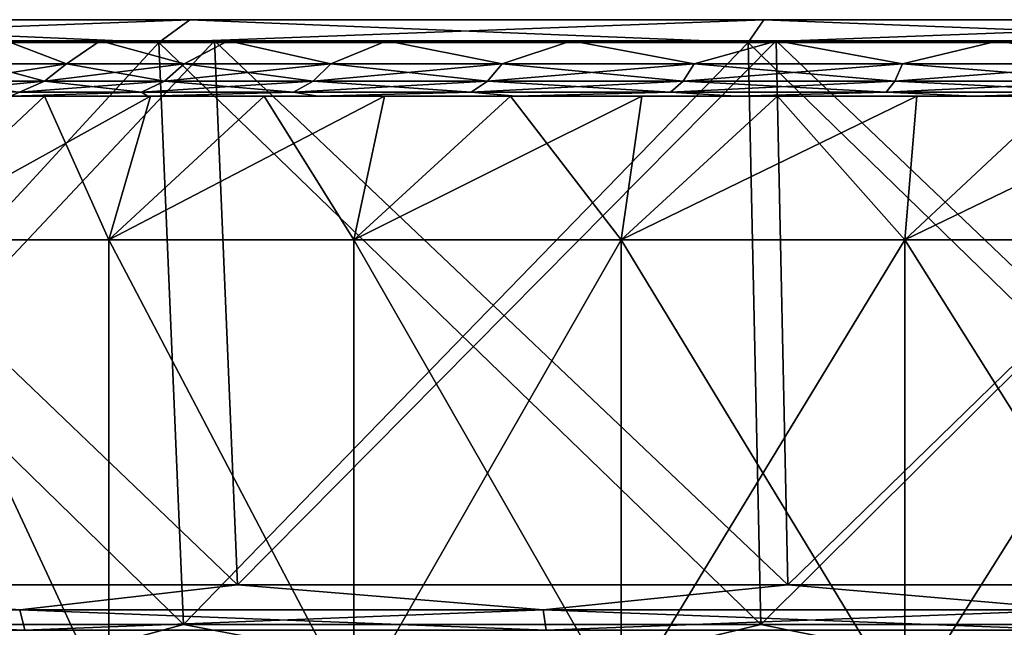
# Model space of a CAD drawing. Header units: metres. Extents: x -109 to 109, y -63 to 140.
# Tile 470 of 480: x 68 to 74, y 136 to 140. Entities that reach past the tile are written whole.
import ezdxf

# ---------------------------------------------------------------- set-up
doc = ezdxf.new("R2010")
doc.units = ezdxf.units.M
doc.layers.add('solid_502308_SW0001', color=7, linetype='CONTINUOUS')

msp = doc.modelspace()

# ---------------------------------------------------------------- linework, layer by layer
at = {"layer": 'solid_502308_SW0001'}
for points in [[(64.975258, 139.850006, -30.387999), (65.276901, 140, -29.592566), (68.925789, 140, -30.72962)], [(68.722321, 139.850006, -31.55563), (64.975258, 139.850006, -30.387999), (68.925789, 140, -30.72962)], [(64.975258, 139.850006, 30.387999), (68.722321, 139.850006, 31.55563), (65.276901, 140, 29.592566)], [(68.925789, 140, 30.72962), (68.925789, 140, -30.72962), (65.276901, 140, -29.592566)], [(65.276901, 140, 29.592566), (68.925789, 140, 30.72962), (65.276901, 140, -29.592566)], [(68.722321, 139.850006, 31.55563), (68.925789, 140, 30.72962), (65.276901, 140, 29.592566)], [(68.722321, 139.850006, -31.55563), (68.925789, 140, -30.72962), (72.684891, 140, -31.418518)], [(72.582481, 139.850006, -32.263031), (68.722321, 139.850006, -31.55563), (72.684891, 140, -31.418518)], [(68.722321, 139.850006, 31.55563), (72.582481, 139.850006, 32.263031), (68.925789, 140, 30.72962)], [(72.684891, 140, 31.418518), (72.684891, 140, -31.418518), (68.925789, 140, -30.72962)], [(68.925789, 140, 30.72962), (72.684891, 140, 31.418518), (68.925789, 140, -30.72962)], [(72.582481, 139.850006, 32.263031), (72.684891, 140, 31.418518), (68.925789, 140, 30.72962)], [(72.582481, 139.850006, -32.263031), (72.684891, 140, -31.418518), (76.5, 140, -31.649307)], [(76.5, 139.850006, -32.5), (72.582481, 139.850006, -32.263031), (76.5, 140, -31.649307)], [(72.582481, 139.850006, 32.263031), (76.5, 139.850006, 32.5), (72.684891, 140, 31.418518)], [(76.5, 140, 31.649307), (76.5, 140, -31.649307), (72.684891, 140, -31.418518)], [(72.684891, 140, 31.418518), (76.5, 140, 31.649307), (72.684891, 140, -31.418518)], [(76.5, 139.850006, 32.5), (76.5, 140, 31.649307), (72.684891, 140, 31.418518)], [(69.086128, 139.862152, -30.078773), (67.219551, 139.862152), (65.514671, 139.862152, -28.965849)], [(65.514671, 139.862152, 28.965849), (67.722427, 139.862152, 3.013439), (68.338104, 139.862152, 4.417013)], [(65.514671, 139.862152, 28.965849), (68.338104, 139.862152, 4.417013), (69.086128, 139.862152, 30.078773)], [(65.514671, 139.862152, 28.965849), (69.086128, 139.862152, 30.078773), (65.737572, 136.297623, 28.378193)], [(65.514671, 139.862152, -28.965849), (65.737579, 136.297623, -28.378197), (69.236664, 136.297623, -29.468555)], [(69.086128, 139.862152, -30.078773), (65.514671, 139.862152, -28.965849), (69.236664, 136.297623, -29.468555)], [(69.086128, 139.862152, 30.078773), (69.236656, 136.297623, 29.468554), (65.737572, 136.297623, 28.378193)], [(69.086128, 139.862152, -30.078773), (67.346146, 139.862152, -1.527612), (67.219551, 139.862152)], [(69.086128, 139.862152, -30.078773), (67.722427, 139.862152, -3.013439), (67.346146, 139.862152, -1.527612)], [(67.722427, 139.862152, 3.013439), (67.552391, 139.711517, 2.907254), (68.117348, 139.711517, 4.271174)], [(67.722427, 139.862152, -3.013439), (68.117348, 139.711517, -4.271174), (67.552391, 139.711517, -2.907254)], [(68.338104, 139.862152, 4.417013), (67.722427, 139.862152, 3.013439), (68.117348, 139.711517, 4.271174)], [(67.722427, 139.862152, -3.013439), (68.338104, 139.862152, -4.417013), (68.117348, 139.711517, -4.271174)], [(69.086128, 139.862152, -30.078773), (68.338104, 139.862152, -4.417013), (67.722427, 139.862152, -3.013439)], [(68.338104, 139.862152, 4.417013), (68.117348, 139.711517, 4.271174), (68.88871, 139.711517, 5.529924)], [(68.338104, 139.862152, -4.417013), (68.88871, 139.711517, -5.529924), (68.117348, 139.711517, -4.271174)], [(69.176384, 139.862152, 5.70011), (68.338104, 139.862152, 4.417013), (68.88871, 139.711517, 5.529924)], [(69.086128, 139.862152, 30.078773), (68.338104, 139.862152, 4.417013), (69.176384, 139.862152, 5.70011)], [(68.338104, 139.862152, -4.417013), (69.176384, 139.862152, -5.70011), (68.88871, 139.711517, -5.529924)], [(69.086128, 139.862152, -30.078773), (69.176384, 139.862152, -5.70011), (68.338104, 139.862152, -4.417013)], [(69.176384, 139.862152, 5.70011), (68.88871, 139.711517, 5.529924), (69.847488, 139.711517, 6.65251)], [(69.176384, 139.862152, -5.70011), (69.847488, 139.711517, -6.65251), (68.88871, 139.711517, -5.529924)], [(69.086128, 139.862152, 30.078773), (69.176384, 139.862152, 5.70011), (70.214447, 139.862152, 6.827773)], [(69.086128, 139.862152, 30.078773), (70.214447, 139.862152, 6.827773), (71.424034, 139.862152, 7.769256)], [(69.086128, 139.862152, 30.078773), (71.424034, 139.862152, 7.769256), (72.765762, 139.862152, 30.753113)], [(72.765762, 139.862152, -30.753113), (69.176384, 139.862152, -5.70011), (69.086128, 139.862152, -30.078773)], [(69.086128, 139.862152, 30.078773), (72.765762, 139.862152, 30.753113), (69.236656, 136.297623, 29.468554)], [(69.086128, 139.862152, -30.078773), (69.236664, 136.297623, -29.468555), (72.84166, 136.297623, -30.129192)], [(72.765762, 139.862152, -30.753113), (69.086128, 139.862152, -30.078773), (72.84166, 136.297623, -30.129192)], [(70.214447, 139.862152, 6.827773), (69.176384, 139.862152, 5.70011), (69.847488, 139.711517, 6.65251)], [(69.176384, 139.862152, -5.70011), (70.214447, 139.862152, -6.827773), (69.847488, 139.711517, -6.65251)], [(72.765762, 139.862152, -30.753113), (70.214447, 139.862152, -6.827773), (69.176384, 139.862152, -5.70011)], [(72.765762, 139.862152, 30.753113), (72.841644, 136.297623, 30.129192), (69.236656, 136.297623, 29.468554)], [(70.214447, 139.862152, 6.827773), (69.847488, 139.711517, 6.65251), (70.970078, 139.711517, 7.611288)], [(70.214447, 139.862152, -6.827773), (70.970078, 139.711517, -7.611288), (69.847488, 139.711517, -6.65251)], [(71.424034, 139.862152, 7.769256), (70.214447, 139.862152, 6.827773), (70.970078, 139.711517, 7.611288)], [(70.214447, 139.862152, -6.827773), (71.424034, 139.862152, -7.769256), (70.970078, 139.711517, -7.611288)], [(72.765762, 139.862152, -30.753113), (71.424034, 139.862152, -7.769256), (70.214447, 139.862152, -6.827773)], [(71.424034, 139.862152, 7.769256), (70.970078, 139.711517, 7.611288), (72.228828, 139.711517, 8.382651)], [(71.424034, 139.862152, -7.769256), (72.228828, 139.711517, -8.382651), (70.970078, 139.711517, -7.611288)], [(72.772163, 139.862152, 8.498822), (71.424034, 139.862152, 7.769256), (72.228828, 139.711517, 8.382651)], [(72.765762, 139.862152, 30.753113), (71.424034, 139.862152, 7.769256), (72.772163, 139.862152, 8.498822)], [(71.424034, 139.862152, -7.769256), (72.772163, 139.862152, -8.498822), (72.228828, 139.711517, -8.382651)], [(72.765762, 139.862152, -30.753113), (72.772163, 139.862152, -8.498822), (71.424034, 139.862152, -7.769256)], [(72.772163, 139.862152, 8.498822), (72.228828, 139.711517, 8.382651), (73.592743, 139.711517, 8.947606)], [(72.772163, 139.862152, -8.498822), (73.592743, 139.711517, -8.947606), (72.228828, 139.711517, -8.382651)], [(72.765762, 139.862152, 30.753113), (72.772163, 139.862152, 8.498822), (74.221886, 139.862152, 8.99649)], [(72.765762, 139.862152, 30.753113), (74.221886, 139.862152, 8.99649), (75.733673, 139.862152, 9.248745)], [(72.765762, 139.862152, 30.753113), (75.733673, 139.862152, 9.248745), (76.5, 139.862152, 30.979004)], [(76.5, 139.862152, -30.979004), (72.772163, 139.862152, -8.498822), (72.765762, 139.862152, -30.753113)], [(72.765762, 139.862152, 30.753113), (76.5, 139.862152, 30.979004), (72.841644, 136.297623, 30.129192)], [(72.765762, 139.862152, -30.753113), (72.84166, 136.297623, -30.129192), (76.5, 136.297623, -30.350481)], [(76.5, 139.862152, -30.979004), (72.765762, 139.862152, -30.753113), (76.5, 136.297623, -30.350481)], [(74.221886, 139.862152, 8.99649), (72.772163, 139.862152, 8.498822), (73.592743, 139.711517, 8.947606)], [(72.772163, 139.862152, -8.498822), (74.221886, 139.862152, -8.99649), (73.592743, 139.711517, -8.947606)], [(76.5, 139.862152, -30.979004), (74.221886, 139.862152, -8.99649), (72.772163, 139.862152, -8.498822)], [(76.5, 139.862152, 30.979004), (76.5, 136.297623, 30.350481), (72.841644, 136.297623, 30.129192)], [(74.221886, 139.862152, 8.99649), (73.592743, 139.711517, 8.947606), (75.028252, 139.711517, 9.292241)], [(74.221886, 139.862152, -8.99649), (75.028252, 139.711517, -9.292241), (73.592743, 139.711517, -8.947606)], [(75.733673, 139.862152, 9.248745), (74.221886, 139.862152, 8.99649), (75.028252, 139.711517, 9.292241)], [(74.221886, 139.862152, -8.99649), (75.733673, 139.862152, -9.248745), (75.028252, 139.711517, -9.292241)], [(76.5, 139.862152, -30.979004), (75.733673, 139.862152, -9.248745), (74.221886, 139.862152, -8.99649)], [(68.883133, 136.037155, 30.90284), (68.722321, 139.850006, 31.55563), (64.975258, 139.850006, 30.387999)], [(65.213737, 136.037155, 29.759409), (68.883133, 136.037155, 30.90284), (64.975258, 139.850006, 30.387999)], [(65.213737, 136.037155, -29.759409), (64.975258, 139.850006, -30.387999), (68.722321, 139.850006, -31.55563)], [(68.883133, 136.037155, -30.902838), (65.213737, 136.037155, -29.759409), (68.722321, 139.850006, -31.55563)], [(72.663597, 136.037155, 31.595633), (72.582481, 139.850006, 32.263031), (68.722321, 139.850006, 31.55563)], [(68.883133, 136.037155, 30.90284), (72.663597, 136.037155, 31.595633), (68.722321, 139.850006, 31.55563)], [(68.883133, 136.037155, -30.902838), (68.722321, 139.850006, -31.55563), (72.582481, 139.850006, -32.263031)], [(72.663597, 136.037155, -31.595633), (68.883133, 136.037155, -30.902838), (72.582481, 139.850006, -32.263031)], [(76.5, 136.037155, 31.827694), (76.5, 139.850006, 32.5), (72.582481, 139.850006, 32.263031)], [(72.663597, 136.037155, 31.595633), (76.5, 136.037155, 31.827694), (72.582481, 139.850006, 32.263031)], [(72.663597, 136.037155, -31.595633), (72.582481, 139.850006, -32.263031), (76.5, 139.850006, -32.5)], [(76.5, 136.037155, -31.827694), (72.663597, 136.037155, -31.595633), (76.5, 139.850006, -32.5)], [(67.399132, 139.596436, 2.957051), (67.973763, 139.596436, 4.344333), (67.552391, 139.711517, 2.907254)], [(67.399132, 139.596436, -2.957051), (67.552391, 139.711517, -2.907254), (68.117348, 139.711517, -4.271174)], [(67.973763, 139.596436, -4.344333), (67.399132, 139.596436, -2.957051), (68.117348, 139.711517, -4.271174)], [(67.973763, 139.596436, 4.344333), (68.117348, 139.711517, 4.271174), (67.552391, 139.711517, 2.907254)], [(67.973763, 139.596436, 4.344333), (68.758339, 139.596436, 5.624644), (68.117348, 139.711517, 4.271174)], [(67.973763, 139.596436, -4.344333), (68.117348, 139.711517, -4.271174), (68.88871, 139.711517, -5.529924)], [(68.758339, 139.596436, -5.624644), (67.973763, 139.596436, -4.344333), (68.88871, 139.711517, -5.529924)], [(68.758339, 139.596436, 5.624644), (68.88871, 139.711517, 5.529924), (68.117348, 139.711517, 4.271174)], [(68.758339, 139.596436, 5.624644), (69.733543, 139.596436, 6.766458), (68.88871, 139.711517, 5.529924)], [(68.758339, 139.596436, -5.624644), (68.88871, 139.711517, -5.529924), (69.847488, 139.711517, -6.65251)], [(69.733543, 139.596436, -6.766458), (68.758339, 139.596436, -5.624644), (69.847488, 139.711517, -6.65251)], [(69.733543, 139.596436, 6.766458), (69.847488, 139.711517, 6.65251), (68.88871, 139.711517, 5.529924)], [(69.733543, 139.596436, 6.766458), (70.875359, 139.596436, 7.741659), (69.847488, 139.711517, 6.65251)], [(69.733543, 139.596436, -6.766458), (69.847488, 139.711517, -6.65251), (70.970078, 139.711517, -7.611288)], [(70.875359, 139.596436, -7.741659), (69.733543, 139.596436, -6.766458), (70.970078, 139.711517, -7.611288)], [(70.875359, 139.596436, 7.741659), (70.970078, 139.711517, 7.611288), (69.847488, 139.711517, 6.65251)], [(70.875359, 139.596436, 7.741659), (72.15567, 139.596436, 8.526235), (70.970078, 139.711517, 7.611288)], [(70.875359, 139.596436, -7.741659), (70.970078, 139.711517, -7.611288), (72.228828, 139.711517, -8.382651)], [(72.15567, 139.596436, -8.526235), (70.875359, 139.596436, -7.741659), (72.228828, 139.711517, -8.382651)], [(72.15567, 139.596436, 8.526235), (72.228828, 139.711517, 8.382651), (70.970078, 139.711517, 7.611288)], [(72.15567, 139.596436, 8.526235), (73.542946, 139.596436, 9.100865), (72.228828, 139.711517, 8.382651)], [(72.15567, 139.596436, -8.526235), (72.228828, 139.711517, -8.382651), (73.592743, 139.711517, -8.947606)], [(73.542946, 139.596436, -9.100865), (72.15567, 139.596436, -8.526235), (73.592743, 139.711517, -8.947606)], [(73.542946, 139.596436, 9.100865), (73.592743, 139.711517, 8.947606), (72.228828, 139.711517, 8.382651)], [(73.542946, 139.596436, 9.100865), (75.003044, 139.596436, 9.451404), (73.592743, 139.711517, 8.947606)], [(73.542946, 139.596436, -9.100865), (73.592743, 139.711517, -8.947606), (75.028252, 139.711517, -9.292241)], [(75.003044, 139.596436, -9.451404), (73.542946, 139.596436, -9.100865), (75.028252, 139.711517, -9.292241)], [(75.003044, 139.596436, 9.451404), (75.028252, 139.711517, 9.292241), (73.592743, 139.711517, 8.947606)], [(67.223686, 139.52446, -3.014057), (67.399132, 139.596436, -2.957051), (67.973763, 139.596436, -4.344333)], [(67.809395, 139.52446, -4.428084), (67.223686, 139.52446, -3.014057), (67.973763, 139.596436, -4.344333)], [(67.809395, 139.52446, 4.428084), (67.973763, 139.596436, 4.344333), (67.399132, 139.596436, 2.957051)], [(67.809395, 139.52446, 4.428084), (68.609093, 139.52446, 5.733077), (67.973763, 139.596436, 4.344333)], [(67.809395, 139.52446, -4.428084), (67.973763, 139.596436, -4.344333), (68.758339, 139.596436, -5.624644)], [(68.609093, 139.52446, -5.733077), (67.809395, 139.52446, -4.428084), (68.758339, 139.596436, -5.624644)], [(68.609093, 139.52446, 5.733077), (68.758339, 139.596436, 5.624644), (67.973763, 139.596436, 4.344333)], [(68.609093, 139.52446, 5.733077), (69.603096, 139.52446, 6.896903), (68.758339, 139.596436, 5.624644)], [(68.609093, 139.52446, -5.733077), (68.758339, 139.596436, -5.624644), (69.733543, 139.596436, -6.766458)], [(69.603096, 139.52446, -6.896903), (68.609093, 139.52446, -5.733077), (69.733543, 139.596436, -6.766458)], [(69.603096, 139.52446, 6.896903), (69.733543, 139.596436, 6.766458), (68.758339, 139.596436, 5.624644)], [(69.603096, 139.52446, 6.896903), (70.766922, 139.52446, 7.890904), (69.733543, 139.596436, 6.766458)], [(69.603096, 139.52446, -6.896903), (69.733543, 139.596436, -6.766458), (70.875359, 139.596436, -7.741659)], [(70.766922, 139.52446, -7.890904), (69.603096, 139.52446, -6.896903), (70.875359, 139.596436, -7.741659)], [(70.766922, 139.52446, 7.890904), (70.875359, 139.596436, 7.741659), (69.733543, 139.596436, 6.766458)], [(70.766922, 139.52446, 7.890904), (72.071915, 139.52446, 8.690604), (70.875359, 139.596436, 7.741659)], [(70.766922, 139.52446, -7.890904), (70.875359, 139.596436, -7.741659), (72.15567, 139.596436, -8.526235)], [(72.071915, 139.52446, -8.690604), (70.766922, 139.52446, -7.890904), (72.15567, 139.596436, -8.526235)], [(72.071915, 139.52446, 8.690604), (72.15567, 139.596436, 8.526235), (70.875359, 139.596436, 7.741659)], [(72.071915, 139.52446, 8.690604), (73.485947, 139.52446, 9.276314), (72.15567, 139.596436, 8.526235)], [(72.071915, 139.52446, -8.690604), (72.15567, 139.596436, -8.526235), (73.542946, 139.596436, -9.100865)], [(73.485947, 139.52446, -9.276314), (72.071915, 139.52446, -8.690604), (73.542946, 139.596436, -9.100865)], [(73.485947, 139.52446, 9.276314), (73.542946, 139.596436, 9.100865), (72.15567, 139.596436, 8.526235)], [(73.485947, 139.52446, 9.276314), (74.97419, 139.52446, 9.63361), (73.542946, 139.596436, 9.100865)], [(73.485947, 139.52446, -9.276314), (73.542946, 139.596436, -9.100865), (75.003044, 139.596436, -9.451404)], [(74.97419, 139.52446, -9.63361), (73.485947, 139.52446, -9.276314), (75.003044, 139.596436, -9.451404)], [(74.97419, 139.52446, 9.63361), (75.003044, 139.596436, 9.451404), (73.542946, 139.596436, 9.100865)], [(68.649284, 139.5, -6.112981), (66.218407, 139.5, -6.300453), (65.75576, 139.5, -5.474374)], [(67.750168, 139.5, -4.737364), (68.649284, 139.5, -6.112981), (65.75576, 139.5, -5.474374)], [(68.6493, 139.5, 6.112996), (65.75576, 139.5, 5.474377), (66.218407, 139.5, 6.300456)], [(68.6493, 139.5, 6.112996), (67.750175, 139.5, 4.737379), (65.75576, 139.5, 5.474377)], [(69.762321, 139.5, -7.321613), (66.744438, 139.5, -7.087771), (66.218407, 139.5, -6.300453)], [(68.649284, 139.5, -6.112981), (69.762321, 139.5, -7.321613), (66.218407, 139.5, -6.300453)], [(68.6493, 139.5, 6.112996), (66.218407, 139.5, 6.300456), (66.744438, 139.5, 7.087773)], [(69.762321, 139.5, -7.321613), (67.330513, 139.5, -7.831189), (66.744438, 139.5, -7.087771)], [(69.762329, 139.5, 7.321627), (66.744438, 139.5, 7.087773), (67.330513, 139.5, 7.831191)], [(69.762329, 139.5, 7.321627), (68.6493, 139.5, 6.112996), (66.744438, 139.5, 7.087773)], [(67.973328, 139.5, 8.526622), (66.970421, 138.558502, 8.842347), (68.394737, 138.558502, 10.163891)], [(67.330513, 139.5, 7.831191), (66.970421, 138.558502, 8.842347), (67.973328, 139.5, 8.526622)], [(66.970421, 138.558502, -8.842345), (67.330513, 139.5, -7.831189), (67.97332, 139.5, -8.526619)], [(66.970421, 138.558502, -8.842345), (67.97332, 139.5, -8.526619), (68.668457, 139.5, -9.1692)], [(66.970421, 138.558502, -8.842345), (68.668457, 139.5, -9.1692), (68.394737, 138.558502, -10.16389)], [(71.058983, 139.5, -8.330533), (67.97332, 139.5, -8.526619), (67.330513, 139.5, -7.831189)], [(69.762321, 139.5, -7.321613), (71.058983, 139.5, -8.330533), (67.330513, 139.5, -7.831189)], [(71.058998, 139.5, 8.330544), (67.330513, 139.5, 7.831191), (67.973328, 139.5, 8.526622)], [(71.058998, 139.5, 8.330544), (69.762329, 139.5, 7.321627), (67.330513, 139.5, 7.831191)], [(68.609093, 139.52446, -5.733077), (68.649284, 139.5, -6.112981), (67.750168, 139.5, -4.737364)], [(68.609093, 139.52446, -5.733077), (67.750168, 139.5, -4.737364), (67.809395, 139.52446, -4.428084)], [(68.609093, 139.52446, 5.733077), (67.750175, 139.5, 4.737379), (68.6493, 139.5, 6.112996)], [(67.809395, 139.52446, 4.428084), (67.750175, 139.5, 4.737379), (68.609093, 139.52446, 5.733077)], [(72.504074, 139.5, -9.112355), (68.668457, 139.5, -9.1692), (67.97332, 139.5, -8.526619)], [(71.058983, 139.5, -8.330533), (72.504074, 139.5, -9.112355), (67.97332, 139.5, -8.526619)], [(67.973328, 139.5, 8.526622), (68.394737, 138.558502, 10.163891), (68.668457, 139.5, 9.169201)], [(72.504089, 139.5, 9.112363), (67.973328, 139.5, 8.526622), (68.668457, 139.5, 9.169201)], [(72.504089, 139.5, 9.112363), (71.058998, 139.5, 8.330544), (67.973328, 139.5, 8.526622)], [(69.412148, 139.5, 9.755502), (68.394737, 138.558502, 10.163891), (70.000046, 138.558502, 11.258359)], [(68.668457, 139.5, 9.169201), (68.394737, 138.558502, 10.163891), (69.412148, 139.5, 9.755502)], [(68.394737, 138.558502, -10.16389), (68.668457, 139.5, -9.1692), (69.41214, 139.5, -9.7555)], [(68.394737, 138.558502, -10.16389), (69.41214, 139.5, -9.7555), (70.199387, 139.5, -10.281528)], [(68.394737, 138.558502, -10.16389), (70.199387, 139.5, -10.281528), (70.000046, 138.558502, -11.258357)], [(68.609093, 139.52446, 5.733077), (68.6493, 139.5, 6.112996), (69.603096, 139.52446, 6.896903)], [(69.603096, 139.52446, -6.896903), (68.649284, 139.5, -6.112981), (68.609093, 139.52446, -5.733077)], [(69.603096, 139.52446, -6.896903), (69.762321, 139.5, -7.321613), (68.649284, 139.5, -6.112981)], [(69.603096, 139.52446, 6.896903), (68.6493, 139.5, 6.112996), (69.762329, 139.5, 7.321627)], [(74.058075, 139.5, -9.645689), (69.41214, 139.5, -9.7555), (68.668457, 139.5, -9.1692)], [(72.504074, 139.5, -9.112355), (74.058075, 139.5, -9.645689), (68.668457, 139.5, -9.1692)], [(74.05809, 139.5, 9.645694), (68.668457, 139.5, 9.169201), (69.412148, 139.5, 9.755502)], [(74.05809, 139.5, 9.645694), (72.504089, 139.5, 9.112363), (68.668457, 139.5, 9.169201)], [(82.800613, 139.5, -10.281528), (70.199387, 139.5, -10.281528), (69.41214, 139.5, -9.7555)], [(75.678566, 139.5, -9.91602), (82.800613, 139.5, -10.281528), (69.41214, 139.5, -9.7555)], [(74.058075, 139.5, -9.645689), (75.678566, 139.5, -9.91602), (69.41214, 139.5, -9.7555)], [(69.412148, 139.5, 9.755502), (70.000046, 138.558502, 11.258359), (70.199387, 139.5, 10.281528)], [(75.678589, 139.5, 9.916022), (69.412148, 139.5, 9.755502), (70.199387, 139.5, 10.281528)], [(75.678589, 139.5, 9.916022), (74.05809, 139.5, 9.645694), (69.412148, 139.5, 9.755502)], [(69.603096, 139.52446, 6.896903), (69.762329, 139.5, 7.321627), (70.766922, 139.52446, 7.890904)], [(70.766922, 139.52446, -7.890904), (69.762321, 139.5, -7.321613), (69.603096, 139.52446, -6.896903)], [(70.766922, 139.52446, -7.890904), (71.058983, 139.5, -8.330533), (69.762321, 139.5, -7.321613)], [(70.766922, 139.52446, 7.890904), (69.762329, 139.5, 7.321627), (71.058998, 139.5, 8.330544)], [(71.02552, 139.5, 10.744187), (70.000046, 138.558502, 11.258359), (71.750542, 138.558502, 12.101349)], [(70.199387, 139.5, 10.281528), (70.000046, 138.558502, 11.258359), (71.02552, 139.5, 10.744187)], [(70.000046, 138.558502, -11.258357), (70.199387, 139.5, -10.281528), (71.025513, 139.5, -10.744185)], [(70.000046, 138.558502, -11.258357), (71.025513, 139.5, -10.744185), (71.885544, 139.5, -11.140656)], [(70.000046, 138.558502, -11.258357), (71.885544, 139.5, -11.140656), (71.750542, 138.558502, -12.101348)], [(81.97448, 139.5, -10.744187), (71.025513, 139.5, -10.744185), (70.199387, 139.5, -10.281528)], [(82.800613, 139.5, -10.281528), (81.97448, 139.5, -10.744187), (70.199387, 139.5, -10.281528)], [(70.199387, 139.5, 10.281528), (82.800613, 139.5, 10.281528), (83.58786, 139.5, 9.7555)], [(77.321434, 139.5, 9.91602), (70.199387, 139.5, 10.281528), (83.58786, 139.5, 9.7555)], [(70.199387, 139.5, 10.281528), (71.02552, 139.5, 10.744187), (82.800613, 139.5, 10.281528)], [(77.321434, 139.5, 9.91602), (75.678589, 139.5, 9.916022), (70.199387, 139.5, 10.281528)], [(70.766922, 139.52446, 7.890904), (71.058998, 139.5, 8.330544), (72.071915, 139.52446, 8.690604)], [(72.071915, 139.52446, -8.690604), (71.058983, 139.5, -8.330533), (70.766922, 139.52446, -7.890904)], [(81.114456, 139.5, -11.140657), (71.885544, 139.5, -11.140656), (71.025513, 139.5, -10.744185)], [(81.97448, 139.5, -10.744187), (81.114456, 139.5, -11.140657), (71.025513, 139.5, -10.744185)], [(71.02552, 139.5, 10.744187), (71.750542, 138.558502, 12.101349), (71.885544, 139.5, 11.140657)], [(71.02552, 139.5, 10.744187), (81.974487, 139.5, 10.744185), (82.800613, 139.5, 10.281528)], [(71.02552, 139.5, 10.744187), (71.885544, 139.5, 11.140657), (81.974487, 139.5, 10.744185)], [(72.071915, 139.52446, -8.690604), (72.504074, 139.5, -9.112355), (71.058983, 139.5, -8.330533)], [(72.071915, 139.52446, 8.690604), (71.058998, 139.5, 8.330544), (72.504089, 139.5, 9.112363)], [(72.773682, 139.5, 11.468307), (71.750542, 138.558502, 12.101349), (73.607162, 138.558502, 12.674048)], [(71.885544, 139.5, 11.140657), (71.750542, 138.558502, 12.101349), (72.773682, 139.5, 11.468307)], [(71.750542, 138.558502, -12.101348), (71.885544, 139.5, -11.140656), (72.773682, 139.5, -11.468306)], [(71.750542, 138.558502, -12.101348), (72.773682, 139.5, -11.468306), (73.685181, 139.5, -11.725353)], [(71.750542, 138.558502, -12.101348), (73.685181, 139.5, -11.725353), (73.607162, 138.558502, -12.674047)], [(80.226318, 139.5, -11.468307), (72.773682, 139.5, -11.468306), (71.885544, 139.5, -11.140656)], [(81.114456, 139.5, -11.140657), (80.226318, 139.5, -11.468307), (71.885544, 139.5, -11.140656)], [(71.885544, 139.5, 11.140657), (81.114456, 139.5, 11.140656), (81.974487, 139.5, 10.744185)], [(71.885544, 139.5, 11.140657), (72.773682, 139.5, 11.468307), (81.114456, 139.5, 11.140656)], [(72.071915, 139.52446, 8.690604), (72.504089, 139.5, 9.112363), (73.485947, 139.52446, 9.276314)], [(73.485947, 139.52446, -9.276314), (72.504074, 139.5, -9.112355), (72.071915, 139.52446, -8.690604)], [(73.485947, 139.52446, -9.276314), (74.058075, 139.5, -9.645689), (72.504074, 139.5, -9.112355)], [(73.485947, 139.52446, 9.276314), (72.504089, 139.5, 9.112363), (74.05809, 139.5, 9.645694)], [(72.773682, 139.5, 11.468307), (73.607162, 138.558502, 12.674048), (73.685181, 139.5, 11.725354)], [(79.314819, 139.5, -11.725354), (73.685181, 139.5, -11.725353), (72.773682, 139.5, -11.468306)], [(80.226318, 139.5, -11.468307), (79.314819, 139.5, -11.725354), (72.773682, 139.5, -11.468306)], [(72.773682, 139.5, 11.468307), (80.226318, 139.5, 11.468306), (81.114456, 139.5, 11.140656)], [(72.773682, 139.5, 11.468307), (73.685181, 139.5, 11.725354), (80.226318, 139.5, 11.468306)], [(73.485947, 139.52446, 9.276314), (74.05809, 139.5, 9.645694), (74.97419, 139.52446, 9.63361)], [(74.97419, 139.52446, -9.63361), (74.058075, 139.5, -9.645689), (73.485947, 139.52446, -9.276314)], [(74.613609, 139.5, 11.910037), (73.607162, 138.558502, 12.674048), (75.528473, 138.558502, 12.963647)], [(73.685181, 139.5, 11.725354), (73.607162, 138.558502, 12.674048), (74.613609, 139.5, 11.910037)], [(73.607162, 138.558502, -12.674047), (73.685181, 139.5, -11.725353), (74.613609, 139.5, -11.910037)], [(73.607162, 138.558502, -12.674047), (74.613609, 139.5, -11.910037), (75.553978, 139.5, -12.021313)], [(73.607162, 138.558502, -12.674047), (75.553978, 139.5, -12.021313), (75.528473, 138.558502, -12.963647)], [(78.386391, 139.5, -11.910037), (74.613609, 139.5, -11.910037), (73.685181, 139.5, -11.725353)], [(79.314819, 139.5, -11.725354), (78.386391, 139.5, -11.910037), (73.685181, 139.5, -11.725353)], [(73.685181, 139.5, 11.725354), (79.314819, 139.5, 11.725353), (80.226318, 139.5, 11.468306)], [(73.685181, 139.5, 11.725354), (74.613609, 139.5, 11.910037), (79.314819, 139.5, 11.725353)], [(74.97419, 139.52446, -9.63361), (75.678566, 139.5, -9.91602), (74.058075, 139.5, -9.645689)], [(74.97419, 139.52446, 9.63361), (74.05809, 139.5, 9.645694), (75.678589, 139.5, 9.916022)], [(66.970421, 138.558502, 8.842347), (66.970291, 135.5, 8.842209), (68.394722, 135.5, 10.163874)], [(66.970421, 138.558502, -8.842345), (68.394722, 135.5, -10.163874), (66.970291, 135.5, -8.842209)], [(68.394737, 138.558502, 10.163891), (66.970421, 138.558502, 8.842347), (68.394722, 135.5, 10.163874)], [(66.970421, 138.558502, -8.842345), (68.394737, 138.558502, -10.16389), (68.394722, 135.5, -10.163874)], [(68.394737, 138.558502, 10.163891), (68.394722, 135.5, 10.163874), (70.000084, 135.5, 11.258366)], [(68.394737, 138.558502, -10.16389), (70.000084, 135.5, -11.258366), (68.394722, 135.5, -10.163874)], [(70.000046, 138.558502, 11.258359), (68.394737, 138.558502, 10.163891), (70.000084, 135.5, 11.258366)], [(68.394737, 138.558502, -10.16389), (70.000046, 138.558502, -11.258357), (70.000084, 135.5, -11.258366)], [(70.000046, 138.558502, 11.258359), (70.000084, 135.5, 11.258366), (71.750557, 135.5, 12.10134)], [(71.750542, 138.558502, 12.101349), (70.000046, 138.558502, 11.258359), (71.750557, 135.5, 12.10134)], [(70.000046, 138.558502, -11.258357), (71.750542, 138.558502, -12.101348), (70.000084, 135.5, -11.258366)], [(71.750542, 138.558502, -12.101348), (71.750557, 135.5, -12.10134), (70.000084, 135.5, -11.258366)], [(71.750542, 138.558502, 12.101349), (71.750557, 135.5, 12.10134), (73.607124, 135.5, 12.674029)], [(73.607162, 138.558502, 12.674048), (71.750542, 138.558502, 12.101349), (73.607124, 135.5, 12.674029)], [(71.750542, 138.558502, -12.101348), (73.607162, 138.558502, -12.674047), (71.750557, 135.5, -12.10134)], [(73.607162, 138.558502, -12.674047), (73.607124, 135.5, -12.674029), (71.750557, 135.5, -12.10134)], [(73.607162, 138.558502, 12.674048), (73.607124, 135.5, 12.674029), (75.528427, 135.5, 12.963641)], [(75.528473, 138.558502, -12.963647), (75.528427, 135.5, -12.963641), (73.607124, 135.5, -12.674029)], [(73.607162, 138.558502, -12.674047), (75.528473, 138.558502, -12.963647), (73.607124, 135.5, -12.674029)], [(75.528473, 138.558502, 12.963647), (73.607162, 138.558502, 12.674048), (75.528427, 135.5, 12.963641)], [(67.812393, 136.134613, 29.018631), (64.502281, 136.134613, 27.813847), (65.737572, 136.297623, 28.378193)], [(64.502281, 136.134613, -27.813847), (67.812393, 136.134613, -29.018631), (65.737579, 136.297623, -28.378197)], [(67.812393, 136.134613, 29.018631), (65.737572, 136.297623, 28.378193), (69.236656, 136.297623, 29.468554)], [(67.812393, 136.134613, -29.018631), (69.236664, 136.297623, -29.468555), (65.737579, 136.297623, -28.378197)], [(71.23999, 136.134613, 29.830986), (67.812393, 136.134613, 29.018631), (69.236656, 136.297623, 29.468554)], [(67.812393, 136.134613, -29.018631), (71.23999, 136.134613, -29.830986), (69.236664, 136.297623, -29.468555)], [(71.23999, 136.134613, 29.830986), (69.236656, 136.297623, 29.468554), (72.841644, 136.297623, 30.129192)], [(71.23999, 136.134613, -29.830986), (72.84166, 136.297623, -30.129192), (69.236664, 136.297623, -29.468555)], [(74.738724, 136.134613, 30.239929), (71.23999, 136.134613, 29.830986), (72.841644, 136.297623, 30.129192)], [(71.23999, 136.134613, -29.830986), (74.738724, 136.134613, -30.239929), (72.84166, 136.297623, -30.129192)], [(74.738724, 136.134613, 30.239929), (72.841644, 136.297623, 30.129192), (76.5, 136.297623, 30.350481)], [(74.738724, 136.134613, -30.239929), (76.5, 136.297623, -30.350481), (72.84166, 136.297623, -30.129192)], [(67.844429, 136.001434, -28.911617), (67.812393, 136.134613, -29.018631), (64.502281, 136.134613, -27.813847)], [(64.546524, 136.001434, -27.711277), (67.844429, 136.001434, -28.911617), (64.502281, 136.134613, -27.813847)], [(64.546524, 136.001434, 27.711277), (64.502281, 136.134613, 27.813847), (67.812393, 136.134613, 29.018631)], [(67.844429, 136.001434, 28.911617), (64.546524, 136.001434, 27.711277), (67.812393, 136.134613, 29.018631)], [(71.259392, 136.001434, -29.720978), (71.23999, 136.134613, -29.830986), (67.812393, 136.134613, -29.018631)], [(67.844429, 136.001434, -28.911617), (71.259392, 136.001434, -29.720978), (67.812393, 136.134613, -29.018631)], [(67.844429, 136.001434, 28.911617), (67.812393, 136.134613, 29.018631), (71.23999, 136.134613, 29.830986)], [(71.259392, 136.001434, 29.720978), (67.844429, 136.001434, 28.911617), (71.23999, 136.134613, 29.830986)], [(74.745216, 136.001434, -30.128412), (74.738724, 136.134613, -30.239929), (71.23999, 136.134613, -29.830986)], [(71.259392, 136.001434, -29.720978), (74.745216, 136.001434, -30.128412), (71.23999, 136.134613, -29.830986)], [(71.259392, 136.001434, 29.720978), (71.23999, 136.134613, 29.830986), (74.738724, 136.134613, 30.239929)], [(74.745216, 136.001434, 30.128412), (71.259392, 136.001434, 29.720978), (74.738724, 136.134613, 30.239929)], [(67.404633, 135.636414, 30.38064), (68.883133, 136.037155, 30.90284), (65.213737, 136.037155, 29.759409)], [(67.404633, 135.636414, -30.38064), (65.213737, 136.037155, -29.759409), (68.883133, 136.037155, -30.902838)], [(70.993111, 135.636414, 31.231125), (68.883133, 136.037155, 30.90284), (67.404633, 135.636414, 30.38064)], [(67.404633, 135.636414, -30.38064), (68.883133, 136.037155, -30.902838), (70.993111, 135.636414, -31.231125)], [(70.993111, 135.636414, 31.231125), (72.663597, 136.037155, 31.595633), (68.883133, 136.037155, 30.90284)], [(70.993111, 135.636414, -31.231125), (68.883133, 136.037155, -30.902838), (72.663597, 136.037155, -31.595633)], [(74.656059, 135.636414, 31.659262), (72.663597, 136.037155, 31.595633), (70.993111, 135.636414, 31.231125)], [(70.993111, 135.636414, -31.231125), (72.663597, 136.037155, -31.595633), (74.656059, 135.636414, -31.659262)], [(74.656059, 135.636414, 31.659262), (76.5, 136.037155, 31.827694), (72.663597, 136.037155, 31.595633)], [(74.656059, 135.636414, -31.659262), (72.663597, 136.037155, -31.595633), (76.5, 136.037155, -31.827694)]]:
    msp.add_3dface(points, dxfattribs=at)

doc.saveas('drawing.dxf')
